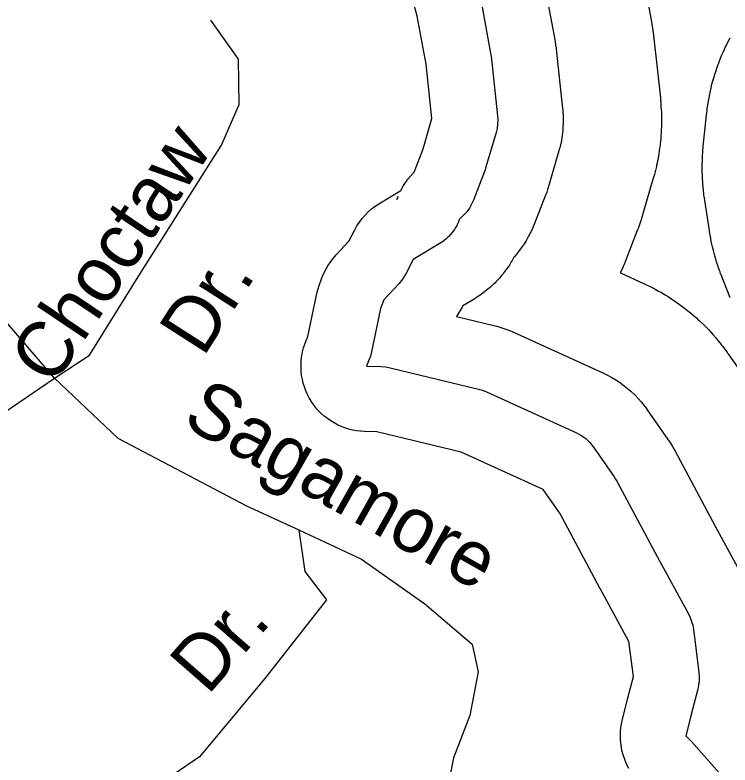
# Model space of a CAD drawing. Extents: x 2126262 to 2293712, y 749403 to 919119.
# Drawn here: x 2236181 to 2237410, y 807479 to 808768 of the extents above; entities that cross this region are included whole.
import ezdxf

# ---------------------------------------------------------------- set-up
doc = ezdxf.new("R2010")
doc.units = 0
for name, color, linetype in [('Exist Hydrographic Lake Shore', 7, 'Continuous'), ('Exist Road Non-System Type 51', 7, 'Continuous'), ('Exist Road Non-System Type 51 Label', 7, 'Continuous')]:
    doc.layers.add(name, color=color, linetype=linetype)

msp = doc.modelspace()

# ---------------------------------------------------------------- linework, layer by layer
at = {"layer": 'Exist Hydrographic Lake Shore'}
for points in [[(2237260.1, 808838.5), (2237275.6, 808753.1), (2237275.7, 808752.7), (2237275.8, 808752.3), (2237275.9, 808751.4), (2237276.1, 808750.6), (2237276.2, 808749.9), (2237276.4, 808748.9), (2237276.4, 808748.5), (2237276.5, 808748.1), (2237276.9, 808745.5), (2237277, 808744.7), (2237277.2, 808744), (2237277.5, 808742), (2237277.7, 808740.5), (2237277.9, 808739), (2237278.2, 808737), (2237278.3, 808736.3), (2237278.4, 808735.5), (2237278.7, 808732.8), (2237278.8, 808732.5), (2237278.8, 808732.1), (2237278.9, 808731.1), (2237279, 808730.3), (2237279.1, 808729.6), (2237279.2, 808728.6), (2237279.3, 808728.2), (2237279.3, 808727.8), (2237290.4, 808625.8), (2237290.5, 808624.7), (2237290.6, 808623.7), (2237290.9, 808621), (2237291.1, 808618.9), (2237291.2, 808616.8), (2237291.4, 808614.1), (2237291.5, 808613.1), (2237291.5, 808612), (2237292, 808604.7), (2237292.1, 808602.6), (2237292.2, 808600.6), (2237292.4, 808595.1), (2237292.5, 808590.9), (2237292.5, 808586.8), (2237292.4, 808581.3), (2237292.3, 808579.2), (2237292.3, 808577.2), (2237292, 808569.9), (2237291.9, 808567.8), (2237291.8, 808565.7), (2237291.4, 808560.2), (2237291.1, 808556.1), (2237290.7, 808552), (2237290.1, 808546.5), (2237289.9, 808544.5), (2237289.6, 808542.4), (2237288.6, 808535.2), (2237288.3, 808533.1), (2237288, 808531.1), (2237287.1, 808525.6), (2237286.4, 808521.6), (2237285.6, 808517.5), (2237284.4, 808512.1), (2237284, 808510.1), (2237283.5, 808508.1), (2237281.8, 808501), (2237281.6, 808500), (2237281.3, 808499), (2237280.7, 808496.3), (2237280.1, 808494.3), (2237279.6, 808492.3), (2237278.9, 808489.6), (2237278.6, 808488.6), (2237278.3, 808487.7), (2237260.5, 808426.6), (2237260.4, 808426.2), (2237260.3, 808425.8), (2237259.9, 808424.6), (2237259.7, 808423.7), (2237259.4, 808422.9), (2237259.1, 808421.7), (2237258.9, 808421.3), (2237258.8, 808420.9), (2237257.8, 808417.8), (2237257.6, 808416.9), (2237257.3, 808416.1), (2237256.5, 808413.8), (2237256, 808412.1), (2237255.4, 808410.4), (2237254.6, 808408.1), (2237254.3, 808407.2), (2237254, 808406.4), (2237252.9, 808403.4), (2237252.7, 808402.9), (2237252.6, 808402.5), (2237252.2, 808401.4), (2237251.8, 808400.5), (2237251.5, 808399.7), (2237251.1, 808398.6), (2237250.9, 808398.1), (2237250.8, 808397.7), (2237231.9, 808348.9), (2237231.5, 808347.9), (2237231.1, 808346.8), (2237230, 808344.1), (2237229.2, 808342.1), (2237228.3, 808340.1), (2237227.2, 808337.4), (2237226.7, 808336.4), (2237226.3, 808335.4), (2237223.1, 808328.2), (2237222.2, 808326.2), (2237221.7, 808325.2), (2237261.7, 808307), (2237263, 808306.4), (2237264.3, 808305.8), (2237267.7, 808304.2), (2237270.2, 808302.9), (2237272.7, 808301.7), (2237276.1, 808299.9), (2237277.3, 808299.3), (2237278.6, 808298.6), (2237287.4, 808293.9), (2237289.9, 808292.5), (2237292.4, 808291.1), (2237298.9, 808287.3), (2237303.7, 808284.4), (2237308.5, 808281.3), (2237314.7, 808277.1), (2237317, 808275.4), (2237319.3, 808273.8), (2237327.5, 808267.9), (2237329.8, 808266.2), (2237332, 808264.5), (2237337.9, 808259.9), (2237342.4, 808256.3), (2237346.6, 808252.6), (2237352.3, 808247.6), (2237354.4, 808245.7), (2237356.4, 808243.8), (2237363.7, 808236.8), (2237365.7, 808234.9), (2237367.7, 808232.8), (2237373, 808227.5), (2237376.9, 808223.4), (2237380.7, 808219.1), (2237385.6, 808213.4), (2237387.4, 808211.2), (2237389.2, 808209), (2237395.4, 808201.2), (2237396.3, 808200.1), (2237397.2, 808199), (2237399.5, 808196), (2237401.2, 808193.7), (2237402.9, 808191.4), (2237405.1, 808188.4), (2237405.9, 808187.2), (2237406.7, 808186.1), (2237442.2, 808135)], [(2237093.8, 808808.3), (2237109.4, 808722.9), (2237109.5, 808721.9), (2237109.7, 808720.9), (2237110.1, 808718.2), (2237110.4, 808716.2), (2237110.7, 808714.2), (2237111.1, 808711.6), (2237111.2, 808710.6), (2237111.3, 808709.6), (2237122.4, 808607.5), (2237122.6, 808604.8), (2237122.8, 808602), (2237123.3, 808594.7), (2237123.5, 808589.2), (2237123.4, 808583.7), (2237123.1, 808576.4), (2237122.8, 808570.9), (2237122.2, 808565.4), (2237121.2, 808558.1), (2237120.3, 808552.7), (2237119.1, 808547.3), (2237117.4, 808540.2), (2237116.8, 808537.5), (2237116, 808534.9), (2237098.3, 808473.8), (2237097.9, 808472.7), (2237097.6, 808471.5), (2237096.6, 808468.5), (2237095.9, 808466.2), (2237095.1, 808463.9), (2237094, 808460.9), (2237093.6, 808459.8), (2237093.1, 808458.6), (2237074.3, 808409.8), (2237073.2, 808407.1), (2237072, 808404.4), (2237068.8, 808397.3), (2237066.3, 808392), (2237063.5, 808386.8), (2237059.6, 808380.1), (2237056.5, 808375.1), (2237053.2, 808370.3), (2237048.6, 808363.9), (2237045, 808359.3), (2237041.2, 808354.8), (2237039.5, 808352.9), (2237038.9, 808351.8), (2237037.1, 808348.6), (2237035.7, 808346.2), (2237034.3, 808343.8), (2237032.4, 808340.6), (2237030.9, 808338.3), (2237029.3, 808336), (2237027.2, 808332.9), (2237025.6, 808330.7), (2237024, 808328.4), (2237021.7, 808325.5), (2237020, 808323.3), (2237018.2, 808321.2), (2237015.8, 808318.3), (2237014, 808316.2), (2237012.1, 808314.2), (2237009.6, 808311.5), (2237007.7, 808309.5), (2237005.7, 808307.5), (2237003.1, 808304.9), (2237001, 808303), (2236999, 808301.1), (2236996.2, 808298.7), (2236994.1, 808296.9), (2236991.9, 808295.1), (2236989, 808292.8), (2236986.8, 808291.1), (2236984.6, 808289.5), (2236981.6, 808287.3), (2236979.3, 808285.7), (2236977, 808284.2), (2236973.9, 808282.2), (2236972.7, 808281.4), (2236971.5, 808280.7), (2236951, 808268.2), (2236949.2, 808265.1), (2236943.7, 808256), (2236939.9, 808250.2), (2237004.3, 808234.7), (2237006.9, 808234), (2237009.5, 808233.3), (2237016.3, 808231.3), (2237021.4, 808229.7), (2237026.5, 808227.8), (2237033.1, 808225.2), (2237035.6, 808224.2), (2237038, 808223.1), (2237191.7, 808153.2), (2237195.1, 808151.5), (2237198.5, 808149.8), (2237207.3, 808145.1), (2237213.8, 808141.3), (2237220.1, 808137), (2237228.2, 808131.1), (2237234.1, 808126.5), (2237239.8, 808121.5), (2237247, 808114.6), (2237252.3, 808109.2), (2237257.2, 808103.4), (2237263.5, 808095.6), (2237265.8, 808092.6), (2237268, 808089.6), (2237303.5, 808038.5), (2237304.4, 808037.2), (2237305.3, 808035.8), (2237307.8, 808032.1), (2237309.5, 808029.3), (2237311.2, 808026.5), (2237313.4, 808022.6), (2237314.2, 808021.2), (2237315, 808019.8), (2237384.5, 807889.6), (2237437.4, 807792.7)], [(2237236.3, 807473.2), (2237232.4, 807480.7), (2237229.1, 807488.5), (2237226.4, 807496.5), (2237224.3, 807504.7), (2237222.8, 807513), (2237221.9, 807521.5), (2237221.7, 807529.9), (2237222.1, 807538.4), (2237223.2, 807546.8), (2237224.9, 807555.1), (2237233.4, 807590.1), (2237233.6, 807591.1), (2237233.9, 807592.1), (2237244.1, 807631), (2237236.4, 807691.1), (2237186.7, 807782.3), (2237186.5, 807782.7), (2237186.3, 807783.2), (2237117.5, 807911.8), (2237089.2, 807952.6), (2236948.1, 808016.8), (2236803.3, 808051.7), (2236781.7, 808052.4), (2236774.9, 808052.8), (2236768.1, 808053.6), (2236761.4, 808054.9), (2236754.8, 808056.5), (2236748.3, 808058.6), (2236741.9, 808061), (2236735.7, 808063.9), (2236729.7, 808067.1), (2236723.9, 808070.6), (2236718.3, 808074.5), (2236712.9, 808078.7), (2236707.8, 808083.3), (2236703, 808088.1), (2236698.5, 808093.3), (2236694.4, 808098.7), (2236690.5, 808104.3), (2236687, 808110.2), (2236683.9, 808116.2), (2236681.1, 808122.5), (2236678.8, 808128.9), (2236676.8, 808135.4), (2236675.2, 808142), (2236674, 808148.7), (2236673.3, 808155.5), (2236672.9, 808162.3), (2236673, 808169.1), (2236673.4, 808175.9), (2236674.3, 808182.7), (2236675.6, 808189.4), (2236677.3, 808196), (2236679.4, 808202.5), (2236681.9, 808208.9), (2236684.8, 808215.7), (2236699.6, 808287), (2236701.4, 808294.4), (2236703.7, 808301.6), (2236708.9, 808316.4), (2236713.4, 808327.1), (2236719, 808337.4), (2236725.6, 808347), (2236733.1, 808355.9), (2236755.2, 808379.4), (2236765.4, 808399.1), (2236769.1, 808405.9), (2236773.3, 808412.3), (2236778, 808418.5), (2236783, 808424.3), (2236788.5, 808429.8), (2236794.3, 808434.9), (2236800.4, 808439.6), (2236806.9, 808443.8), (2236844.2, 808466.6), (2236848.8, 808475.3), (2236856.4, 808486.3), (2236865.4, 808496.4), (2236867.2, 808498.3), (2236882.7, 808538.2), (2236897.9, 808590.6), (2236887.8, 808683.9), (2236872.7, 808766.5), (2236863.6, 808800.7)], [(2236983.1, 808788.2), (2236998.7, 808702.7), (2236999.1, 808700.1), (2236999.4, 808697.4), (2237010.5, 808595.3), (2237011, 808588), (2237010.7, 808580.7), (2237009.7, 808573.4), (2237008, 808566.3), (2236990.2, 808505.3), (2236989.3, 808502.2), (2236988.2, 808499.2), (2236969.3, 808450.3), (2236966.1, 808443.2), (2236962.2, 808436.5), (2236957.6, 808430.1), (2236952.4, 808424.3), (2236944.9, 808416.9), (2236944.8, 808416.4), (2236943.5, 808412.9), (2236942, 808409.5), (2236940.4, 808406.2), (2236938.6, 808402.9), (2236936.7, 808399.8), (2236934.6, 808396.7), (2236932.3, 808393.8), (2236929.9, 808390.9), (2236927.4, 808388.2), (2236924.7, 808385.7), (2236921.9, 808383.2), (2236919, 808380.9), (2236916, 808378.7), (2236912.9, 808376.7), (2236865.5, 808347.8), (2236852.9, 808323.3), (2236847.4, 808314.3), (2236840.8, 808306.1), (2236815, 808278.7), (2236809.7, 808264), (2236794.1, 808189.1), (2236792.3, 808182), (2236789.7, 808175), (2236785.4, 808164.8), (2236810.8, 808164), (2236818.4, 808163.3), (2236825.9, 808161.9), (2236978, 808125.3), (2236984.8, 808123.3), (2236991.4, 808120.7), (2237145.1, 808050.8), (2237154, 808046), (2237162.1, 808040.1), (2237169.4, 808033.2), (2237175.6, 808025.3), (2237211.2, 807974.3), (2237213.6, 807970.6), (2237215.7, 807966.8), (2237285.5, 807836.1), (2237338.6, 807738.8), (2237341.7, 807732.5), (2237344.1, 807725.9), (2237346, 807719.2), (2237347.2, 807712.3), (2237356.6, 807638), (2237357.1, 807630.8), (2237357, 807623.7), (2237356.2, 807616.5), (2237354.7, 807609.5), (2237342.7, 807563.6), (2237334.2, 807528.6), (2237335.2, 807527.9), (2237344, 807519.4), (2237391.3, 807465.7)], [(2237410.1, 808282.4), (2237394.9, 808321.5), (2237394.5, 808322.6), (2237394, 808323.7), (2237393, 808326.7), (2237392.1, 808328.9), (2237391.4, 808331.1), (2237390.4, 808334), (2237390, 808335.1), (2237389.6, 808336.2), (2237387, 808344.2), (2237386.3, 808346.4), (2237385.6, 808348.6), (2237383.9, 808354.6), (2237382.6, 808359.1), (2237381.5, 808363.7), (2237380, 808369.8), (2237379.5, 808372), (2237379, 808374.3), (2237377.3, 808382.5), (2237377.1, 808383.6), (2237376.9, 808384.8), (2237376.3, 808387.9), (2237375.8, 808390.2), (2237375.5, 808392.5), (2237374.9, 808395.5), (2237374.8, 808396.7), (2237374.6, 808397.9), (2237366.3, 808453.3), (2237366.1, 808454.7), (2237365.9, 808456), (2237365.4, 808459.5), (2237365.1, 808462.1), (2237364.8, 808464.7), (2237364.4, 808468.2), (2237364.3, 808469.5), (2237364.2, 808470.9), (2237363.4, 808480.2), (2237363.2, 808482.9), (2237363, 808485.5), (2237362.6, 808492.5), (2237362.4, 808497.8), (2237362.4, 808503.1), (2237362.4, 808510.2), (2237362.5, 808512.8), (2237362.6, 808515.4), (2237362.9, 808524.8), (2237363, 808526.2), (2237363, 808527.5), (2237363.2, 808531), (2237363.4, 808533.6), (2237363.6, 808536.3), (2237363.9, 808539.8), (2237364, 808541.1), (2237364.2, 808542.4), (2237369.7, 808596.8), (2237369.9, 808598.4), (2237370.1, 808599.9), (2237370.6, 808604.1), (2237371, 808607.3), (2237371.4, 808610.4), (2237372.1, 808614.6), (2237372.4, 808616.2), (2237372.6, 808617.7), (2237374.6, 808628.8), (2237375.2, 808631.9), (2237375.8, 808635), (2237377.6, 808643.3), (2237379.1, 808649.4), (2237380.8, 808655.5), (2237383.2, 808663.6), (2237384.1, 808666.7), (2237385.1, 808669.7), (2237388.7, 808680.3), (2237389.8, 808683.3), (2237390.9, 808686.3), (2237393.9, 808694.2), (2237396.3, 808700.1), (2237398.9, 808705.9), (2237402.5, 808713.5), (2237403.8, 808716.4), (2237405.3, 808719.2), (2237410.4, 808729.2)]]:
    msp.add_lwpolyline(points, dxfattribs=at)
msp.add_lwpolyline([(2236837.8, 808451.1), (2236839.9, 808456.6), (2236839.4, 808455.5), (2236838.7, 808453.8)], close=True, dxfattribs=at)
at = {"layer": 'Exist Road Non-System Type 51'}
for points in [[(2236249.3, 808144.3), (2236309.3, 808183.5), (2236395.9, 808323.1), (2236536.1, 808544.5), (2236566.8, 808614.3), (2236565.4, 808692.6), (2236518, 808759.6)], [(2236249.3, 808144.3), (2236140.5, 808270.1), (2235996.1, 808437), (2235945.1, 808511.7)], [(2235416.2, 807303.5), (2235421.1, 807379.6), (2235426.7, 807522.1), (2235493.7, 807653.4), (2235585.8, 807767.9), (2235817.4, 807893.6), (2236100.7, 808043.1), (2236249.3, 808144.3)], [(2236249.3, 808144.3), (2236358.2, 808041), (2236579.4, 807924.4), (2236669.4, 807883.2)], [(2236669.4, 807883.2), (2236679.2, 807811.9), (2236716.8, 807763), (2236610.8, 807627.6), (2236498.4, 807492.8), (2236406.3, 807429.9)], [(2236669.4, 807883.2), (2236776.8, 807832.9), (2236885.7, 807756.1), (2236967.3, 807686.9), (2236977.1, 807639.4), (2236963.2, 807564), (2236935.2, 807491.4), (2236922.7, 807429.9), (2236949.2, 807362.9), (2237134.1, 807191.8), (2237195.5, 807113.6), (2237217.8, 807013), (2237235.3, 806815.4), (2237250.6, 806678.5), (2237237.9, 806641.3), (2237154.2, 806570), (2237035.6, 806489)]]:
    msp.add_lwpolyline(points, dxfattribs=at)

# ---------------------------------------------------------------- texts
at = {"layer": 'Exist Road Non-System Type 51 Label'}
for s, rotation, p in [('Choctaw', 56.0583, (2236246.3, 808127.8)), ('Dr.', 57.3237, (2236504.8, 808178.6)), ('Sagamore', 330.5723, (2236466.1, 808064.8)), ('Dr.', 48.8767, (2236512.5, 807597.3))]:
    msp.add_text(s, height=95, rotation=rotation, dxfattribs=at).set_placement(p)

doc.saveas('drawing.dxf')
